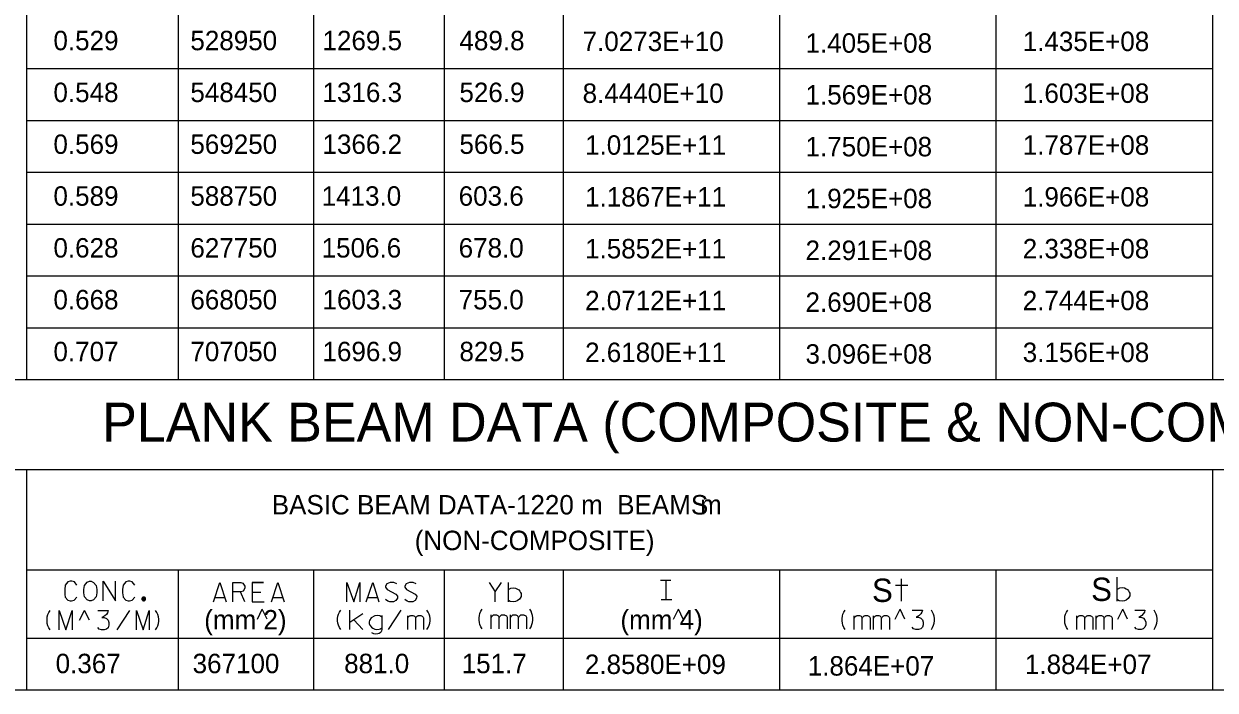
# Model space of a CAD drawing. Extents: x 635698 to 639877, y 296617 to 300175.
# Drawn here: x 635904.4 to 636088.1, y 299835.3 to 299938.2 of the extents above; entities that cross this region are included whole.
import ezdxf

# ---------------------------------------------------------------- set-up
doc = ezdxf.new("R2010")
doc.units = 0
doc.layers.add('2', color=7, linetype='Continuous')

msp = doc.modelspace()

# ---------------------------------------------------------------- linework, layer by layer
at = {"layer": '2'}
for p, q in [((635904.83, 300021.21), (635904.83, 299883.21)), ((636087.71, 300021.21), (636087.71, 299883.21)), ((635928.21, 300005.71), (635928.21, 299883.21)), ((635949.08, 300005.71), (635949.08, 299883.21)), ((635969.21, 300005.71), (635969.21, 299883.21)), ((635987.58, 300005.71), (635987.58, 299883.21)), ((636020.96, 300005.71), (636020.96, 299883.21)), ((636054.33, 300005.71), (636054.33, 299883.21)), ((636087.71, 299931.21), (635904.83, 299931.21)), ((636087.71, 299923.21), (635904.83, 299923.21)), ((636087.71, 299915.21), (635904.83, 299915.21)), ((636087.71, 299907.21), (635904.83, 299907.21)), ((636087.71, 299899.21), (635904.83, 299899.21)), ((636087.71, 299891.21), (635904.83, 299891.21)), ((636454.58, 299883.21), (635721.46, 299883.21)), ((636454.58, 299869.31), (635703.83, 299869.31)), ((635904.83, 299869.31), (635904.83, 299835.31)), ((636087.71, 299869.31), (636087.71, 299835.31)), ((636087.71, 299853.81), (635904.83, 299853.81)), ((635928.21, 299853.81), (635928.21, 299835.31)), ((635949.08, 299853.81), (635949.08, 299835.31)), ((635969.21, 299853.81), (635969.21, 299835.31)), ((635987.58, 299853.81), (635987.58, 299835.31)), ((636020.96, 299853.81), (636020.96, 299835.31)), ((636054.33, 299853.81), (636054.33, 299835.31)), ((635936.63, 299848.94), (635936.63, 299851.94)), ((635936.63, 299851.94), (635937.84, 299851.94)), ((635937.84, 299851.94), (635938.19, 299851.82)), ((635938.19, 299851.82), (635938.5, 299851.35)), ((635938.5, 299851.06), (635938.22, 299850.59)), ((635938.5, 299851.35), (635938.5, 299851.06)), ((636002.58, 299852.31), (636004.21, 299852.31)), ((635937.84, 299850.47), (635936.63, 299850.47)), ((635938.22, 299850.59), (635937.84, 299850.47)), ((636002.71, 299849.31), (636004.33, 299849.31)), ((635913, 299846.12), (635913.75, 299847.62)), ((635914.5, 299846.12), (635913.75, 299847.62)), ((635940.41, 299846.29), (635941.16, 299847.79)), ((635941.91, 299846.29), (635941.16, 299847.79)), ((636004.61, 299846.29), (636005.36, 299847.79)), ((636006.11, 299846.29), (636005.36, 299847.79)), ((636038.8, 299846.29), (636039.55, 299847.79)), ((636040.3, 299846.29), (636039.55, 299847.79)), ((636073.13, 299846.29), (636073.88, 299847.79)), ((636074.63, 299846.29), (636073.88, 299847.79)), ((636087.71, 299843.31), (635904.83, 299843.31)), ((636454.58, 299835.31), (635703.83, 299835.31))]:
    msp.add_line(p, q, dxfattribs=at)
for points in [[(636039.78, 299849.06), (636039.78, 299852.51)], [(636073.05, 299849.05), (636073.05, 299852.75)], [(635912.56, 299851.52), (635912.19, 299852.02), (635911.81, 299852.12), (635911.55, 299852.12), (635911.19, 299852.02), (635910.79, 299851.52), (635910.7, 299850.86), (635910.7, 299850.51), (635910.7, 299850.27), (635910.72, 299850.06), (635910.79, 299849.68), (635911.19, 299849.21), (635911.55, 299849.12), (635911.76, 299849.12), (635912.16, 299849.21), (635912.56, 299849.68)], [(635914.52, 299852.12), (635914.76, 299852.12), (635915.16, 299851.95), (635915.54, 299851.45), (635915.63, 299850.86), (635915.63, 299850.32), (635915.54, 299849.73), (635915.14, 299849.23), (635914.76, 299849.12), (635914.52, 299849.12), (635914.17, 299849.23), (635913.77, 299849.73), (635913.67, 299850.32), (635913.67, 299850.86), (635913.77, 299851.48), (635914.17, 299851.97), (635914.52, 299852.12)], [(635916.65, 299849.12), (635916.65, 299852.12), (635918.52, 299849.12), (635918.52, 299852.12)], [(635921.49, 299851.52), (635921.12, 299852.02), (635920.74, 299852.12), (635920.48, 299852.12), (635920.12, 299852.02), (635919.72, 299851.52), (635919.63, 299850.86), (635919.63, 299850.51), (635919.63, 299850.27), (635919.65, 299850.06), (635919.72, 299849.68), (635920.12, 299849.21), (635920.48, 299849.12), (635920.69, 299849.12), (635921.09, 299849.21), (635921.49, 299849.68)], [(635933.66, 299848.94), (635934.65, 299851.94), (635935.62, 299848.94)], [(635941.34, 299851.94), (635939.61, 299851.94), (635939.61, 299848.94), (635941.45, 299848.94)], [(635939.61, 299851.94), (635941.34, 299851.94)], [(635942.59, 299848.94), (635943.58, 299851.94), (635944.55, 299848.94)], [(635954.23, 299848.94), (635954.23, 299851.94), (635955.27, 299848.94), (635956.24, 299851.94), (635956.24, 299848.94)], [(635957.21, 299848.94), (635958.2, 299851.94), (635959.17, 299848.94)], [(635961.91, 299851.72), (635961.44, 299851.94), (635960.9, 299851.94), (635960.4, 299851.72), (635960.19, 299851.35), (635960.19, 299851.2), (635960.42, 299850.85), (635961.79, 299850.14), (635962.03, 299849.81), (635962.01, 299849.53), (635961.79, 299849.15), (635961.39, 299848.94), (635960.82, 299848.94), (635960.56, 299849.03), (635960.19, 299849.29)], [(635964.89, 299851.72), (635964.42, 299851.94), (635963.87, 299851.94), (635963.38, 299851.72), (635963.16, 299851.35), (635963.16, 299851.2), (635963.4, 299850.85), (635964.77, 299850.14), (635965.01, 299849.81), (635964.98, 299849.53), (635964.77, 299849.15), (635964.37, 299848.94), (635963.8, 299848.94), (635963.54, 299849.03), (635963.16, 299849.29)], [(635976.16, 299851.94), (635977.11, 299850.49), (635978.05, 299851.94)], [(635979.14, 299848.94), (635979.14, 299851.94)], [(635979.14, 299850.83), (635979.52, 299851.04), (635979.89, 299851.09), (635980.23, 299851.04), (635980.53, 299850.9), (635980.72, 299850.78), (635980.91, 299850.57), (635981, 299850.38), (635981.1, 299850.21), (635981.1, 299849.76), (635980.96, 299849.5), (635980.84, 299849.36), (635980.49, 299849.1), (635980.25, 299848.98), (635979.89, 299848.94), (635979.42, 299848.98), (635979.14, 299849.17)], [(636003.12, 299852.31), (636003.83, 299852.31)], [(636003.47, 299849.31), (636003.47, 299852.31)], [(636040.74, 299851.47), (636038.84, 299851.47)], [(636073.08, 299850.88), (636073.45, 299851.09), (636073.82, 299851.14), (636074.14, 299851.09), (636074.44, 299850.95), (636074.62, 299850.84), (636074.8, 299850.63), (636074.89, 299850.45), (636074.99, 299850.29), (636074.99, 299849.85), (636074.85, 299849.6), (636074.73, 299849.46), (636074.39, 299849.21), (636074.16, 299849.09), (636073.82, 299849.05), (636073.36, 299849.09), (636073.08, 299849.28)], [(635923.17, 299849.4), (635923.17, 299849.43), (635923.17, 299849.46), (635923.16, 299849.49), (635923.15, 299849.52), (635923.14, 299849.54), (635923.12, 299849.57), (635923.1, 299849.59), (635923.08, 299849.61), (635923.06, 299849.63), (635923.03, 299849.65), (635923, 299849.66), (635922.98, 299849.67), (635922.95, 299849.68), (635922.92, 299849.68), (635922.89, 299849.69), (635922.86, 299849.68), (635922.83, 299849.68), (635922.8, 299849.67), (635922.77, 299849.66), (635922.75, 299849.65), (635922.72, 299849.63), (635922.7, 299849.61), (635922.68, 299849.59), (635922.66, 299849.57), (635922.64, 299849.54), (635922.63, 299849.52), (635922.62, 299849.49), (635922.61, 299849.46), (635922.61, 299849.43), (635922.6, 299849.4), (635922.61, 299849.37), (635922.61, 299849.34), (635922.62, 299849.31), (635922.63, 299849.28), (635922.64, 299849.26), (635922.66, 299849.23), (635922.68, 299849.21), (635922.7, 299849.19), (635922.72, 299849.17), (635922.75, 299849.15), (635922.77, 299849.14), (635922.8, 299849.13), (635922.83, 299849.12), (635922.86, 299849.12), (635922.89, 299849.12), (635922.92, 299849.12), (635922.95, 299849.12), (635922.98, 299849.13), (635923, 299849.14), (635923.03, 299849.15), (635923.06, 299849.17), (635923.08, 299849.19), (635923.1, 299849.21), (635923.12, 299849.23), (635923.14, 299849.26), (635923.15, 299849.28), (635923.16, 299849.31), (635923.17, 299849.34), (635923.17, 299849.37), (635923.17, 299849.4)], [(635923.11, 299849.4), (635923.11, 299849.42), (635923.11, 299849.45), (635923.1, 299849.47), (635923.09, 299849.49), (635923.08, 299849.51), (635923.07, 299849.53), (635923.06, 299849.55), (635923.04, 299849.57), (635923.02, 299849.58), (635923, 299849.6), (635922.98, 299849.61), (635922.96, 299849.61), (635922.94, 299849.62), (635922.91, 299849.62), (635922.89, 299849.63), (635922.87, 299849.62), (635922.84, 299849.62), (635922.82, 299849.61), (635922.8, 299849.61), (635922.78, 299849.6), (635922.76, 299849.58), (635922.74, 299849.57), (635922.72, 299849.55), (635922.71, 299849.53), (635922.69, 299849.51), (635922.68, 299849.49), (635922.67, 299849.47), (635922.67, 299849.45), (635922.67, 299849.42), (635922.66, 299849.4), (635922.67, 299849.38), (635922.67, 299849.35), (635922.67, 299849.33), (635922.68, 299849.31), (635922.69, 299849.29), (635922.71, 299849.27), (635922.72, 299849.25), (635922.74, 299849.23), (635922.76, 299849.22), (635922.78, 299849.21), (635922.8, 299849.19), (635922.82, 299849.19), (635922.84, 299849.18), (635922.87, 299849.18), (635922.89, 299849.18), (635922.91, 299849.18), (635922.94, 299849.18), (635922.96, 299849.19), (635922.98, 299849.19), (635923, 299849.21), (635923.02, 299849.22), (635923.04, 299849.23), (635923.06, 299849.25), (635923.07, 299849.27), (635923.08, 299849.29), (635923.09, 299849.31), (635923.1, 299849.33), (635923.11, 299849.35), (635923.11, 299849.38), (635923.11, 299849.4)], [(635923.05, 299849.4), (635923.05, 299849.42), (635923.05, 299849.43), (635923.05, 299849.45), (635923.04, 299849.47), (635923.03, 299849.48), (635923.02, 299849.5), (635923.01, 299849.51), (635923, 299849.52), (635922.99, 299849.53), (635922.97, 299849.54), (635922.96, 299849.55), (635922.94, 299849.56), (635922.92, 299849.56), (635922.91, 299849.56), (635922.89, 299849.57), (635922.87, 299849.56), (635922.85, 299849.56), (635922.84, 299849.56), (635922.82, 299849.55), (635922.81, 299849.54), (635922.79, 299849.53), (635922.78, 299849.52), (635922.77, 299849.51), (635922.76, 299849.5), (635922.75, 299849.48), (635922.74, 299849.47), (635922.73, 299849.45), (635922.73, 299849.43), (635922.72, 299849.42), (635922.72, 299849.4), (635922.72, 299849.38), (635922.73, 299849.37), (635922.73, 299849.35), (635922.74, 299849.33), (635922.75, 299849.32), (635922.76, 299849.3), (635922.77, 299849.29), (635922.78, 299849.28), (635922.79, 299849.27), (635922.81, 299849.26), (635922.82, 299849.25), (635922.84, 299849.24), (635922.85, 299849.24), (635922.87, 299849.24), (635922.89, 299849.24), (635922.91, 299849.24), (635922.92, 299849.24), (635922.94, 299849.24), (635922.96, 299849.25), (635922.97, 299849.26), (635922.99, 299849.27), (635923, 299849.28), (635923.01, 299849.29), (635923.02, 299849.3), (635923.03, 299849.32), (635923.04, 299849.33), (635923.05, 299849.35), (635923.05, 299849.37), (635923.05, 299849.38), (635923.05, 299849.4)], [(635922.99, 299849.4), (635922.99, 299849.41), (635922.99, 299849.42), (635922.99, 299849.43), (635922.98, 299849.44), (635922.98, 299849.45), (635922.97, 299849.46), (635922.97, 299849.47), (635922.96, 299849.48), (635922.95, 299849.49), (635922.94, 299849.49), (635922.93, 299849.5), (635922.92, 299849.5), (635922.91, 299849.5), (635922.9, 299849.5), (635922.89, 299849.51), (635922.88, 299849.5), (635922.87, 299849.5), (635922.86, 299849.5), (635922.85, 299849.5), (635922.84, 299849.49), (635922.83, 299849.49), (635922.82, 299849.48), (635922.81, 299849.47), (635922.8, 299849.46), (635922.8, 299849.45), (635922.79, 299849.44), (635922.79, 299849.43), (635922.79, 299849.42), (635922.78, 299849.41), (635922.78, 299849.4), (635922.78, 299849.39), (635922.79, 299849.38), (635922.79, 299849.37), (635922.79, 299849.36), (635922.8, 299849.35), (635922.8, 299849.34), (635922.81, 299849.33), (635922.82, 299849.32), (635922.83, 299849.32), (635922.84, 299849.31), (635922.85, 299849.3), (635922.86, 299849.3), (635922.87, 299849.3), (635922.88, 299849.3), (635922.89, 299849.3), (635922.9, 299849.3), (635922.91, 299849.3), (635922.92, 299849.3), (635922.93, 299849.3), (635922.94, 299849.31), (635922.95, 299849.32), (635922.96, 299849.32), (635922.97, 299849.33), (635922.97, 299849.34), (635922.98, 299849.35), (635922.98, 299849.36), (635922.99, 299849.37), (635922.99, 299849.38), (635922.99, 299849.39), (635922.99, 299849.4)], [(635922.93, 299849.4), (635922.93, 299849.41), (635922.93, 299849.41), (635922.93, 299849.41), (635922.93, 299849.42), (635922.93, 299849.42), (635922.93, 299849.43), (635922.92, 299849.43), (635922.92, 299849.43), (635922.92, 299849.44), (635922.91, 299849.44), (635922.91, 299849.44), (635922.9, 299849.44), (635922.9, 299849.44), (635922.89, 299849.44), (635922.89, 299849.45), (635922.88, 299849.44), (635922.88, 299849.44), (635922.87, 299849.44), (635922.87, 299849.44), (635922.87, 299849.44), (635922.86, 299849.44), (635922.86, 299849.43), (635922.86, 299849.43), (635922.85, 299849.43), (635922.85, 299849.42), (635922.85, 299849.42), (635922.85, 299849.41), (635922.84, 299849.41), (635922.84, 299849.41), (635922.84, 299849.4), (635922.84, 299849.4), (635922.84, 299849.39), (635922.85, 299849.39), (635922.85, 299849.38), (635922.85, 299849.38), (635922.85, 299849.37), (635922.86, 299849.37), (635922.86, 299849.37), (635922.86, 299849.36), (635922.87, 299849.36), (635922.87, 299849.36), (635922.87, 299849.36), (635922.88, 299849.36), (635922.88, 299849.36), (635922.89, 299849.36), (635922.89, 299849.36), (635922.9, 299849.36), (635922.9, 299849.36), (635922.91, 299849.36), (635922.91, 299849.36), (635922.92, 299849.36), (635922.92, 299849.37), (635922.92, 299849.37), (635922.93, 299849.37), (635922.93, 299849.38), (635922.93, 299849.38), (635922.93, 299849.39), (635922.93, 299849.39), (635922.93, 299849.4), (635922.93, 299849.4)], [(635933.89, 299849.64), (635935.38, 299849.64)], [(635938.5, 299848.94), (635937.82, 299850.47)], [(635939.61, 299850.45), (635940.96, 299850.45)], [(635939.61, 299850.45), (635940.96, 299850.45)], [(635942.82, 299849.64), (635944.31, 299849.64)], [(635957.45, 299849.64), (635958.93, 299849.64)], [(635977.11, 299848.94), (635977.11, 299850.49)], [(636003.12, 299849.31), (636003.83, 299849.31)], [(635908.44, 299844.62), (635908.25, 299844.92), (635908.11, 299845.25), (635908.01, 299845.58), (635907.97, 299845.94), (635907.97, 299846.29), (635908.01, 299846.65), (635908.11, 299846.98), (635908.25, 299847.31), (635908.44, 299847.62)], [(635909.84, 299844.62), (635909.84, 299847.62), (635910.88, 299844.62), (635911.85, 299847.62), (635911.85, 299844.62)], [(635915.79, 299847.62), (635917.38, 299847.62), (635917.28, 299847.26), (635917.12, 299847), (635916.88, 299846.76), (635916.41, 299846.53), (635916.76, 299846.53), (635917.14, 299846.36), (635917.38, 299846.13), (635917.49, 299845.75), (635917.49, 299845.35), (635917.38, 299844.95), (635917.12, 299844.71), (635916.76, 299844.62), (635916.36, 299844.62), (635916.01, 299844.71), (635915.79, 299844.97)], [(635918.77, 299844.62), (635920.73, 299847.62)], [(635921.75, 299844.62), (635921.75, 299847.62), (635922.79, 299844.62), (635923.75, 299847.62), (635923.75, 299844.62)], [(635924.72, 299844.62), (635924.91, 299844.92), (635925.05, 299845.25), (635925.15, 299845.58), (635925.2, 299845.94), (635925.2, 299846.29), (635925.15, 299846.65), (635925.05, 299846.98), (635924.91, 299847.31), (635924.72, 299847.62)], [(635953.27, 299844.68), (635953.08, 299844.99), (635952.93, 299845.32), (635952.84, 299845.65), (635952.79, 299846), (635952.79, 299846.36), (635952.84, 299846.71), (635952.93, 299847.04), (635953.08, 299847.37), (635953.27, 299847.68)], [(635954.67, 299844.68), (635954.67, 299847.68)], [(635956.7, 299847.07), (635954.67, 299845.77)], [(635960.62, 299844.68), (635962.58, 299847.68)], [(635966.57, 299844.68), (635966.76, 299844.99), (635966.9, 299845.32), (635967, 299845.65), (635967.05, 299846), (635967.05, 299846.36), (635967, 299846.71), (635966.9, 299847.04), (635966.76, 299847.37), (635966.57, 299847.68)], [(635975.08, 299844.8), (635974.89, 299845.11), (635974.75, 299845.44), (635974.65, 299845.77), (635974.6, 299846.12), (635974.6, 299846.48), (635974.65, 299846.83), (635974.75, 299847.16), (635974.89, 299847.49), (635975.08, 299847.8)], [(635976.48, 299846.55), (635976.53, 299846.59), (635976.57, 299846.69), (635976.79, 299846.9), (635976.86, 299846.93), (635976.95, 299846.95), (635977.28, 299846.95), (635977.42, 299846.9), (635977.52, 299846.83), (635977.61, 299846.74), (635977.68, 299846.57), (635977.71, 299846.52), (635977.75, 299846.59), (635977.8, 299846.69), (635978.01, 299846.9), (635978.08, 299846.93), (635978.16, 299846.95), (635978.51, 299846.95), (635978.6, 299846.9), (635978.72, 299846.85), (635978.84, 299846.76), (635978.89, 299846.69), (635978.94, 299846.59), (635978.94, 299844.8)], [(635976.48, 299844.8), (635976.48, 299846.93)], [(635979.46, 299846.55), (635979.5, 299846.59), (635979.55, 299846.69), (635979.76, 299846.9), (635979.83, 299846.93), (635979.93, 299846.95), (635980.26, 299846.95), (635980.4, 299846.9), (635980.49, 299846.83), (635980.59, 299846.74), (635980.66, 299846.57), (635980.68, 299846.52), (635980.73, 299846.59), (635980.78, 299846.69), (635980.99, 299846.9), (635981.06, 299846.93), (635981.13, 299846.95), (635981.49, 299846.95), (635981.58, 299846.9), (635981.7, 299846.85), (635981.82, 299846.76), (635981.86, 299846.69), (635981.91, 299846.59), (635981.91, 299844.8)], [(635979.46, 299844.8), (635979.46, 299846.93)], [(635982.43, 299844.8), (635982.62, 299845.11), (635982.76, 299845.44), (635982.86, 299845.77), (635982.9, 299846.12), (635982.9, 299846.48), (635982.86, 299846.83), (635982.76, 299847.16), (635982.62, 299847.49), (635982.43, 299847.8)], [(636031.07, 299844.68), (636030.88, 299844.99), (636030.74, 299845.32), (636030.65, 299845.65), (636030.6, 299846), (636030.6, 299846.36), (636030.65, 299846.71), (636030.74, 299847.04), (636030.88, 299847.37), (636031.07, 299847.68)], [(636041.41, 299847.68), (636042.99, 299847.68), (636042.89, 299847.33), (636042.73, 299847.07), (636042.49, 299846.83), (636042.02, 299846.6), (636042.37, 299846.6), (636042.75, 299846.43), (636042.99, 299846.19), (636043.11, 299845.82), (636043.11, 299845.41), (636042.99, 299845.01), (636042.73, 299844.78), (636042.37, 299844.68), (636041.97, 299844.68), (636041.62, 299844.78), (636041.41, 299845.04)], [(636044.38, 299844.68), (636044.57, 299844.99), (636044.71, 299845.32), (636044.81, 299845.65), (636044.85, 299846), (636044.85, 299846.36), (636044.81, 299846.71), (636044.71, 299847.04), (636044.57, 299847.37), (636044.38, 299847.68)], [(636065.41, 299844.68), (636065.22, 299844.99), (636065.08, 299845.32), (636064.98, 299845.65), (636064.93, 299846), (636064.93, 299846.36), (636064.98, 299846.71), (636065.08, 299847.04), (636065.22, 299847.37), (636065.41, 299847.68)], [(636075.74, 299847.68), (636077.32, 299847.68), (636077.23, 299847.33), (636077.06, 299847.07), (636076.83, 299846.83), (636076.35, 299846.6), (636076.71, 299846.6), (636077.09, 299846.43), (636077.32, 299846.19), (636077.44, 299845.82), (636077.44, 299845.41), (636077.32, 299845.01), (636077.06, 299844.78), (636076.71, 299844.68), (636076.31, 299844.68), (636075.95, 299844.78), (636075.74, 299845.04)], [(636078.72, 299844.68), (636078.9, 299844.99), (636079.05, 299845.32), (636079.14, 299845.65), (636079.19, 299846), (636079.19, 299846.36), (636079.14, 299846.71), (636079.05, 299847.04), (636078.9, 299847.37), (636078.72, 299847.68)], [(635955.31, 299846.17), (635956.7, 299844.68)], [(635959.63, 299846.57), (635959.32, 299846.78), (635958.87, 299846.83), (635958.54, 299846.81), (635957.97, 299846.5), (635957.69, 299846.08), (635957.64, 299845.84), (635957.64, 299845.6), (635957.74, 299845.32), (635958, 299845.04), (635958.21, 299844.87), (635958.52, 299844.73), (635958.8, 299844.68), (635959.18, 299844.71), (635959.42, 299844.78), (635959.63, 299844.94)], [(635959.63, 299846.83), (635959.63, 299844.68), (635959.58, 299844.49), (635959.51, 299844.33), (635959.37, 299844.16), (635959.18, 299844.07), (635958.97, 299844), (635958.71, 299843.95), (635958.4, 299844), (635958.09, 299844.16)], [(635963.6, 299846.43), (635963.64, 299846.48), (635963.69, 299846.57), (635963.9, 299846.78), (635963.98, 299846.81), (635964.07, 299846.83), (635964.4, 299846.83), (635964.54, 299846.78), (635964.64, 299846.71), (635964.73, 299846.62), (635964.8, 299846.45), (635964.83, 299846.41), (635964.87, 299846.48), (635964.92, 299846.57), (635965.13, 299846.78), (635965.2, 299846.81), (635965.27, 299846.83), (635965.63, 299846.83), (635965.72, 299846.78), (635965.84, 299846.74), (635965.96, 299846.64), (635966.01, 299846.57), (635966.05, 299846.48), (635966.05, 299844.68)], [(635963.6, 299844.68), (635963.6, 299846.81)], [(635964.83, 299844.68), (635964.83, 299846.43)], [(635977.71, 299844.8), (635977.71, 299846.55)], [(635980.68, 299844.8), (635980.68, 299846.55)], [(636032.48, 299846.43), (636032.52, 299846.48), (636032.57, 299846.57), (636032.78, 299846.78), (636032.85, 299846.81), (636032.95, 299846.83), (636033.28, 299846.83), (636033.42, 299846.78), (636033.52, 299846.71), (636033.61, 299846.62), (636033.68, 299846.45), (636033.7, 299846.41), (636033.75, 299846.48), (636033.8, 299846.57), (636034.01, 299846.78), (636034.08, 299846.81), (636034.15, 299846.83), (636034.51, 299846.83), (636034.6, 299846.78), (636034.72, 299846.74), (636034.84, 299846.64), (636034.88, 299846.57), (636034.93, 299846.48), (636034.93, 299844.68)], [(636032.48, 299844.68), (636032.48, 299846.81)], [(636033.7, 299844.68), (636033.7, 299846.43)], [(636035.45, 299846.43), (636035.5, 299846.48), (636035.55, 299846.57), (636035.76, 299846.78), (636035.83, 299846.81), (636035.92, 299846.83), (636036.26, 299846.83), (636036.4, 299846.78), (636036.49, 299846.71), (636036.59, 299846.62), (636036.66, 299846.45), (636036.68, 299846.41), (636036.73, 299846.48), (636036.78, 299846.57), (636036.99, 299846.78), (636037.06, 299846.81), (636037.13, 299846.83), (636037.48, 299846.83), (636037.58, 299846.78), (636037.7, 299846.74), (636037.81, 299846.64), (636037.86, 299846.57), (636037.91, 299846.48), (636037.91, 299844.68)], [(636035.45, 299844.68), (636035.45, 299846.81)], [(636036.68, 299844.68), (636036.68, 299846.43)], [(636066.81, 299846.43), (636066.86, 299846.48), (636066.9, 299846.57), (636067.12, 299846.78), (636067.19, 299846.81), (636067.28, 299846.83), (636067.61, 299846.83), (636067.75, 299846.78), (636067.85, 299846.71), (636067.94, 299846.62), (636068.01, 299846.45), (636068.04, 299846.41), (636068.08, 299846.48), (636068.13, 299846.57), (636068.34, 299846.78), (636068.42, 299846.81), (636068.49, 299846.83), (636068.84, 299846.83), (636068.94, 299846.78), (636069.05, 299846.74), (636069.17, 299846.64), (636069.22, 299846.57), (636069.27, 299846.48), (636069.27, 299844.68)], [(636066.81, 299844.68), (636066.81, 299846.81)], [(636068.04, 299844.68), (636068.04, 299846.43)], [(636069.79, 299846.43), (636069.83, 299846.48), (636069.88, 299846.57), (636070.09, 299846.78), (636070.16, 299846.81), (636070.26, 299846.83), (636070.59, 299846.83), (636070.73, 299846.78), (636070.83, 299846.71), (636070.92, 299846.62), (636070.99, 299846.45), (636071.01, 299846.41), (636071.06, 299846.48), (636071.11, 299846.57), (636071.32, 299846.78), (636071.39, 299846.81), (636071.46, 299846.83), (636071.82, 299846.83), (636071.91, 299846.78), (636072.03, 299846.74), (636072.15, 299846.64), (636072.19, 299846.57), (636072.24, 299846.48), (636072.24, 299844.68)], [(636069.79, 299844.68), (636069.79, 299846.81)], [(636071.01, 299844.68), (636071.01, 299846.43)]]:
    msp.add_lwpolyline(points, dxfattribs=at)

# ---------------------------------------------------------------- texts
for s, height, p in [('0.529', 3, (635908.96, 299934.09)), ('528950', 3, (635930.08, 299934.09)), ('1269.5', 3, (635950.46, 299934.09)), ('489.8', 3, (635971.58, 299934.09)), ('7.0273E+10', 3, (635990.58, 299933.96)), ('1.435E+08', 3, (636058.46, 299933.96)), ('1.405E+08', 3, (636024.96, 299933.71)), ('0.548', 3, (635908.96, 299926.09)), ('548450', 3, (635930.08, 299926.09)), ('1316.3', 3, (635950.46, 299926.09)), ('526.9', 3, (635971.58, 299926.09)), ('8.4440E+10', 3, (635990.58, 299925.96)), ('1.569E+08', 3, (636024.96, 299925.71)), ('1.603E+08', 3, (636058.46, 299925.96)), ('0.569', 3, (635908.96, 299918.09)), ('569250', 3, (635930.08, 299918.09)), ('1366.2', 3, (635950.46, 299918.09)), ('566.5', 3, (635971.58, 299918.09)), ('1.0125E+11', 3, (635990.96, 299917.96)), ('1.750E+08', 3, (636024.96, 299917.71)), ('1.787E+08', 3, (636058.46, 299917.96)), ('0.589', 3, (635908.96, 299910.09)), ('588750', 3, (635930.08, 299910.09)), ('1413.0', 3, (635950.33, 299910.09)), ('603.6', 3, (635971.46, 299910.09)), ('1.1867E+11', 3, (635990.96, 299909.96)), ('1.925E+08', 3, (636024.96, 299909.71)), ('1.966E+08', 3, (636058.46, 299909.96)), ('0.628', 3, (635908.96, 299902.09)), ('627750', 3, (635930.08, 299902.09)), ('1506.6', 3, (635950.33, 299902.09)), ('678.0', 3, (635971.46, 299902.09)), ('1.5852E+11', 3, (635990.96, 299901.96)), ('2.291E+08', 3, (636024.96, 299901.71)), ('2.338E+08', 3, (636058.46, 299901.96)), ('0.668', 3, (635908.96, 299894.09)), ('668050', 3, (635930.08, 299894.09)), ('1603.3', 3, (635950.46, 299894.09)), ('755.0', 3, (635971.46, 299894.09)), ('2.0712E+11', 3, (635990.96, 299893.96)), ('2.690E+08', 3, (636024.96, 299893.71)), ('2.744E+08', 3, (636058.46, 299893.96)), ('0.707', 3, (635908.96, 299886.09)), ('707050', 3, (635930.08, 299886.09)), ('1696.9', 3, (635950.46, 299886.09)), ('829.5', 3, (635971.58, 299886.09)), ('2.6180E+11', 3, (635990.96, 299885.96)), ('3.096E+08', 3, (636024.96, 299885.71)), ('3.156E+08', 3, (636058.46, 299885.96)), ('PLANK BEAM DATA (COMPOSITE & NON-COMPOSITE CONSTRUCTION)', 6, (635916.48, 299873.69)), ('BASIC BEAM DATA-1220 m  BEAMS', 3, (635942.63, 299862.43)), ('m', 3, (636008.7, 299862.43)), ('(NON-COMPOSITE)', 3, (635964.68, 299856.93)), ('S', 3.6, (636035.21, 299848.93)), ('S', 3.6, (636069.01, 299849.08)), ('(mm 2)', 3, (635932.22, 299844.68)), ('(mm 4)', 3, (635996.41, 299844.68)), ('0.367', 3, (635909.3, 299837.93)), ('367100', 3, (635930.43, 299837.93)), ('881.0', 3, (635953.8, 299837.93)), ('151.7', 3, (635971.93, 299837.93)), ('2.8580E+09', 3, (635990.93, 299837.81)), ('1.864E+07', 3, (636025.3, 299837.56)), ('1.884E+07', 3, (636058.8, 299837.81))]:
    msp.add_text(s, height=height, dxfattribs=at).set_placement(p)

doc.saveas('drawing.dxf')
